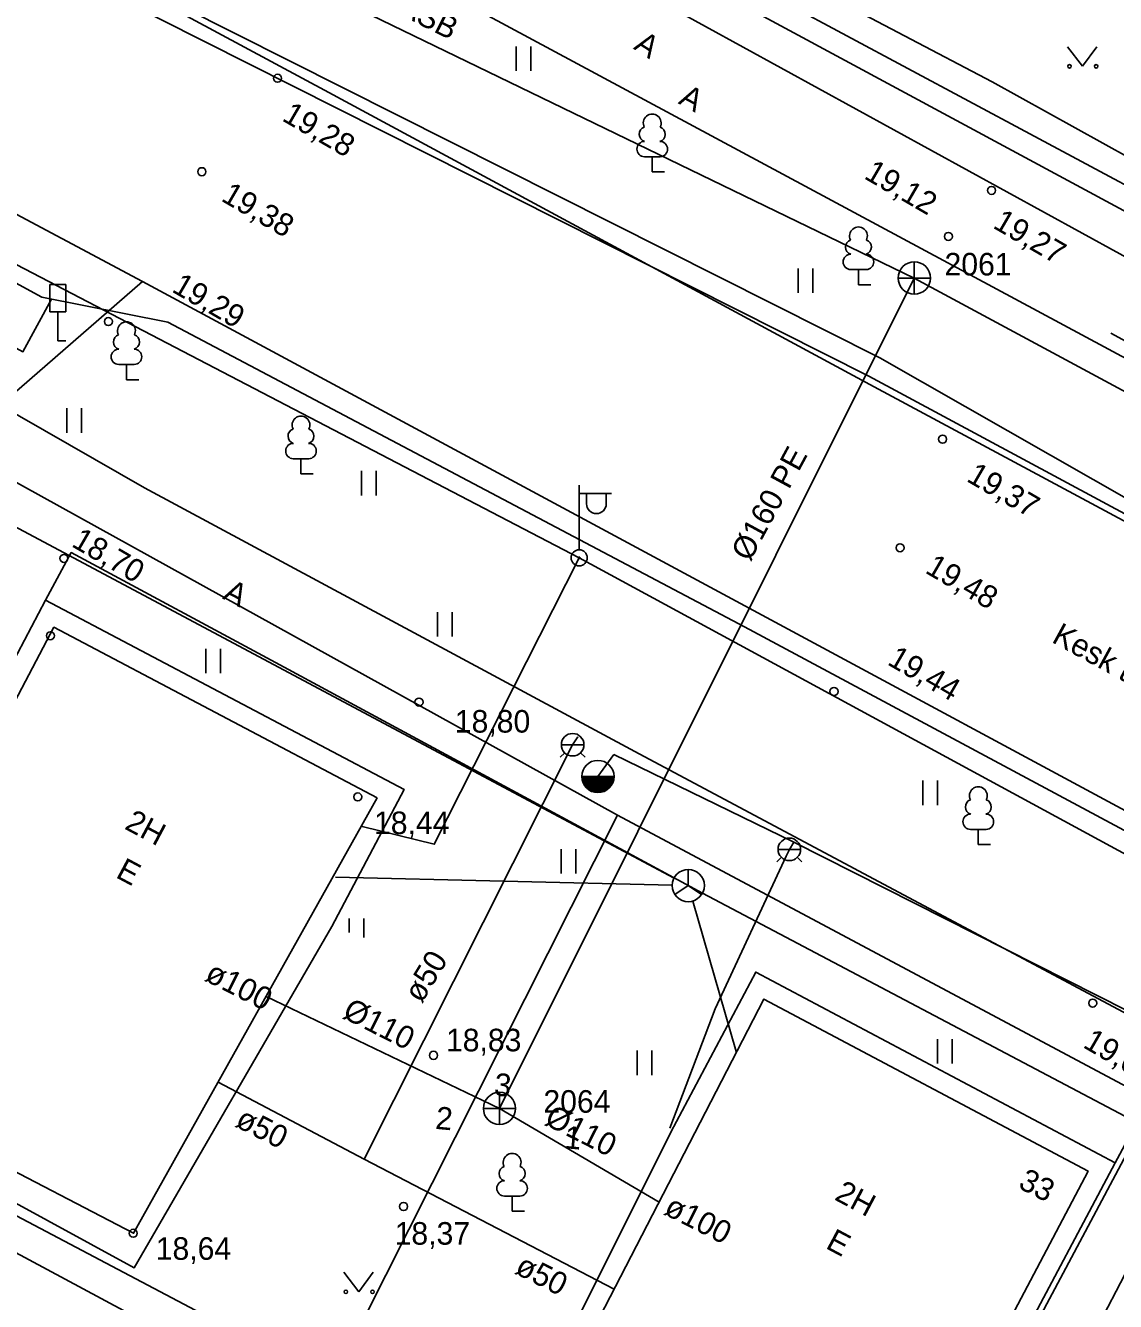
# Model space of a CAD drawing. Extents: x 713497 to 713863, y 6590062 to 6590327.
# Drawn here: x 713731.08 to 713764.91, y 6590147.5 to 6590187.1 of the extents above; entities that cross this region are included whole.
import ezdxf

# ---------------------------------------------------------------- set-up
doc = ezdxf.new("R2010")
doc.units = 0
for name, color, linetype in [('AED', 7, 'Continuous'), ('HALJASTUS', 7, 'Continuous'), ('HOONE', 7, 'Continuous'), ('HOONEDET', 7, 'Continuous'), ('KKAEV', 7, 'Continuous'), ('KORGUS', 7, 'Continuous'), ('KPKAABEL', 7, 'Continuous'), ('KTRASS', 7, 'Continuous'), ('LIIKLUS', 7, 'Continuous'), ('MPKAABEL', 7, 'Continuous'), ('POST', 7, 'Continuous'), ('PUU', 7, 'Continuous'), ('SIKAEV', 7, 'Continuous'), ('SITRASS', 7, 'Continuous'), ('TEE', 7, 'Continuous'), ('TORU NR', 7, 'Continuous'), ('TTRASS', 7, 'Continuous'), ('VKAEV', 7, 'Continuous'), ('VTRASS', 7, 'Continuous'), ('Слой 1', 7, 'Continuous')]:
    doc.layers.add(name, color=color, linetype=linetype)

msp = doc.modelspace()

# ---------------------------------------------------------------- linework, layer by layer
at = {"layer": 'AED'}
msp.add_lwpolyline([(713842.75, 6590140.44), (713835.11, 6590144.59), (713824.81, 6590150.12), (713803.9, 6590161.43), (713731.96, 6590199.96)], dxfattribs=at)
at = {"layer": 'HALJASTUS'}
for p, q in [((713746.303, 6590186.45), (713746.303, 6590185.688)), ((713746.759, 6590186.45), (713746.759, 6590185.688)), ((713763.417, 6590186.437), (713763.88, 6590185.83)), ((713763.88, 6590185.83), (713764.326, 6590186.437)), ((713755.058, 6590179.557), (713755.058, 6590178.796)), ((713755.513, 6590179.557), (713755.513, 6590178.796)), ((713732.357, 6590175.223), (713732.357, 6590174.462)), ((713732.812, 6590175.223), (713732.812, 6590174.462)), ((713741.503, 6590173.277), (713741.503, 6590172.516)), ((713741.958, 6590173.277), (713741.958, 6590172.516)), ((713743.869, 6590168.896), (713743.869, 6590168.135)), ((713744.324, 6590168.896), (713744.324, 6590168.135)), ((713736.671, 6590167.757), (713736.671, 6590166.996)), ((713737.126, 6590167.757), (713737.126, 6590166.996)), ((713758.93, 6590163.669), (713758.93, 6590162.908)), ((713759.385, 6590163.669), (713759.385, 6590162.908)), ((713747.705, 6590161.542), (713747.705, 6590160.781)), ((713748.16, 6590161.542), (713748.16, 6590160.781)), ((713741.126, 6590159.382), (713741.126, 6590158.949)), ((713741.581, 6590159.382), (713741.581, 6590158.793)), ((713759.379, 6590155.643), (713759.379, 6590154.882)), ((713759.834, 6590155.643), (713759.834, 6590154.882)), ((713750.059, 6590155.289), (713750.059, 6590154.528)), ((713750.514, 6590155.289), (713750.514, 6590154.528)), ((713740.957, 6590148.407), (713741.42, 6590147.8)), ((713741.42, 6590147.8), (713741.866, 6590148.407))]:
    msp.add_line(p, q, dxfattribs=at)
for points in [[(713841.26, 6590142.2), (713834.39, 6590145.82), (713823.52, 6590151.93), (713808.23, 6590160.2), (713806.22, 6590161.53), (713798.4, 6590165.35), (713781.9, 6590174.22), (713774.18, 6590178.32), (713771.41, 6590180.04), (713767.95, 6590181.54), (713761.08, 6590185.35), (713755.64, 6590188.21), (713751.36, 6590190.34), (713748.73, 6590191.96), (713741.58, 6590196.11), (713734, 6590200.4)], [(713732.19, 6590199.21), (713738.7, 6590195.69), (713747.61, 6590190.82), (713767.02, 6590180.35), (713771.65, 6590178.11), (713786.98, 6590169.69), (713793.79, 6590166.16), (713813.16, 6590155.69), (713817.55, 6590153.26), (713832.96, 6590144.79), (713835.16, 6590143.78), (713841.97, 6590140.16)]]:
    msp.add_lwpolyline(points, dxfattribs=at)
for centre in [(713763.479, 6590185.83), (713764.308, 6590185.83), (713741.019, 6590147.8), (713741.848, 6590147.8)]:
    msp.add_circle(centre, 0.055, dxfattribs=at)
at = {"layer": 'HOONE'}
for points in [[(713527.261, 6590284.603), (713571.838, 6590266.115), (713573.888, 6590266.247), (713614.395, 6590248.483), (713630.517, 6590241.151), (713667.174, 6590224.027), (713666.91, 6590213.67), (713710.13, 6590192.26), (713734.713, 6590179.152)], [(713734.713, 6590179.152), (713722.026, 6590168.127), (713722.157, 6590168.056), (713711.65, 6590159.35), (713701.26, 6590150.68), (713673.462, 6590127.187), (713672.85, 6590126.67), (713647.99, 6590122.51), (713633.578, 6590120.32)], [(713734.713, 6590179.152), (713785.66, 6590151.72), (713826.27, 6590130.08), (713863.358, 6590110.159)], [(713741.994, 6590163.127), (713731.958, 6590168.422), (713729.63, 6590164.008), (713729.64, 6590164.003), (713724.8, 6590154.63), (713734.43, 6590149.62), (713741.994, 6590163.127)], [(713746.75, 6590142.86), (713753.996, 6590156.884), (713764.054, 6590151.55), (713756.708, 6590137.629), (713746.75, 6590142.86)]]:
    msp.add_lwpolyline(points, dxfattribs=at)
at = {"layer": 'HOONEDET'}
for points in [[(713728.01, 6590162.47), (713729.085, 6590164.304), (713731.699, 6590169.26), (713742.832, 6590163.386), (713740.588, 6590159.134), (713734.45, 6590148.55), (713723.68, 6590154.42), (713727.19, 6590160.96)], [(713751.105, 6590152.755), (713753.739, 6590157.722), (713764.892, 6590151.807), (713761.864, 6590146.098), (713761.32, 6590146.37)], [(713751.105, 6590152.755), (713746.1, 6590142.73), (713746.77, 6590142.38), (713757.06, 6590137.04), (713760.44, 6590143.27), (713759.821, 6590143.53)]]:
    msp.add_lwpolyline(points, dxfattribs=at)
at = {"layer": 'KKAEV'}
for p, q in [((713758.663, 6590178.761), (713758.663, 6590179.761)), ((713758.163, 6590179.261), (713759.163, 6590179.261)), ((713745.787, 6590152.994), (713745.787, 6590153.994)), ((713745.287, 6590153.494), (713746.287, 6590153.494))]:
    msp.add_line(p, q, dxfattribs=at)
for centre in [(713758.663, 6590179.261), (713745.787, 6590153.494)]:
    msp.add_circle(centre, 0.5, dxfattribs=at)
at = {"layer": 'KORGUS'}
for centre in [(713738.9, 6590185.46), (713736.55, 6590182.56), (713761.06, 6590181.98), (713759.72, 6590180.55), (713733.65, 6590177.91), (713759.54, 6590174.26), (713732.27, 6590170.56), (713758.22, 6590170.89), (713731.85, 6590168.16), (713756.17, 6590166.43), (713743.29, 6590166.1), (713741.39, 6590163.16), (713764.2, 6590156.76), (713743.74, 6590155.14), (713742.81, 6590150.45), (713734.42, 6590149.62)]:
    msp.add_circle(centre, 0.125, dxfattribs=at)
at = {"layer": 'KPKAABEL'}
msp.add_lwpolyline([(713529.988, 6590287.362), (713528.13, 6590283.39), (713562.908, 6590269.342), (713609.57, 6590248.393), (713642.834, 6590233.164), (713665.543, 6590222.669), (713703.801, 6590203.145), (713710.007, 6590200.019), (713735.256, 6590187.298), (713757.247, 6590176.218), (713786.95, 6590160.25), (713778.485, 6590144.103)], dxfattribs=at)
at = {"layer": 'KTRASS'}
for points in [[(713731.553, 6590192.391), (713758.663, 6590179.261)], [(713745.787, 6590153.494), (713758.663, 6590179.261)], [(713758.663, 6590179.261), (713786.266, 6590164.388)], [(713738.543, 6590156.965), (713745.787, 6590153.494)], [(713745.787, 6590153.494), (713750.741, 6590150.585)]]:
    msp.add_lwpolyline(points, dxfattribs=at)
at = {"layer": 'LIIKLUS'}
for points in [[(713731.83, 6590179.062), (713731.83, 6590178.212)], [(713732.33, 6590179.062), (713731.83, 6590179.062)], [(713732.33, 6590179.062), (713732.33, 6590178.212)], [(713732.33, 6590178.212), (713731.83, 6590178.212)], [(713732.08, 6590178.212), (713732.08, 6590177.312)], [(713732.33, 6590177.312), (713732.08, 6590177.312)]]:
    msp.add_lwpolyline(points, dxfattribs=at)
at = {"layer": 'MPKAABEL'}
for points in [[(713748.262, 6590170.579), (713722.68, 6590183.9), (713695.222, 6590198.157), (713673.55, 6590208.866)], [(713831.772, 6590125.699), (713828.625, 6590127.375), (713802.947, 6590141.184), (713775.431, 6590155.836), (713748.262, 6590170.579), (713743.764, 6590161.693), (713741.527, 6590162.242)], [(713753.52, 6590136.81), (713724.9, 6590152.17)]]:
    msp.add_lwpolyline(points, dxfattribs=at)
at = {"layer": 'POST'}
for p, q in [((713748.262, 6590170.829), (713748.262, 6590172.829)), ((713748.262, 6590172.579), (713749.262, 6590172.579)), ((713748.489, 6590172.258), (713748.489, 6590172.579)), ((713749.101, 6590172.258), (713749.101, 6590172.579))]:
    msp.add_line(p, q, dxfattribs=at)
for radius in [0.25, 0.0234]:
    msp.add_circle((713748.262, 6590170.579), radius, dxfattribs=at)
msp.add_arc((713748.795, 6590172.258), 0.306, 180, 0, dxfattribs=at)
at = {"layer": 'PUU'}
for p, q in [((713750.769, 6590183.026), (713750.289, 6590183.026)), ((713750.529, 6590182.551), (713750.529, 6590183.026)), ((713750.909, 6590182.551), (713750.529, 6590182.551)), ((713757.168, 6590179.522), (713756.688, 6590179.522)), ((713756.928, 6590179.047), (713756.928, 6590179.522)), ((713757.308, 6590179.047), (713756.928, 6590179.047)), ((713734.45, 6590176.579), (713733.97, 6590176.579)), ((713734.21, 6590176.104), (713734.21, 6590176.579)), ((713734.59, 6590176.104), (713734.21, 6590176.104)), ((713739.867, 6590173.655), (713739.387, 6590173.655)), ((713739.627, 6590173.18), (713739.627, 6590173.655)), ((713740.007, 6590173.18), (713739.627, 6590173.18)), ((713760.889, 6590162.153), (713760.409, 6590162.153)), ((713760.649, 6590161.678), (713760.649, 6590162.153)), ((713761.029, 6590161.678), (713760.649, 6590161.678)), ((713746.42, 6590150.775), (713745.94, 6590150.775)), ((713746.18, 6590150.3), (713746.18, 6590150.775)), ((713746.56, 6590150.3), (713746.18, 6590150.3))]:
    msp.add_line(p, q, dxfattribs=at)
for centre, radius, start, end in [((713750.529, 6590184.071), 0.277, 332.5799, 207.4201), ((713750.359, 6590183.723), 0.233, 109.0217, 253.1415), ((713750.699, 6590183.723), 0.233, 286.8508, 70.9859), ((713750.292, 6590183.263), 0.238, 90.0016, 269.3953), ((713750.767, 6590183.263), 0.238, 270.6047, 89.9984), ((713756.928, 6590180.567), 0.277, 332.5799, 207.4201), ((713756.758, 6590180.22), 0.233, 109.0217, 253.1415), ((713757.098, 6590180.22), 0.233, 286.8508, 70.9859), ((713756.691, 6590179.76), 0.238, 90.0016, 269.3953), ((713757.166, 6590179.76), 0.238, 270.6047, 89.9984), ((713734.21, 6590177.624), 0.277, 332.5799, 207.4201), ((713734.04, 6590177.277), 0.233, 109.0217, 253.1415), ((713734.38, 6590177.277), 0.233, 286.8508, 70.9859), ((713733.972, 6590176.817), 0.238, 90.0016, 269.3953), ((713734.447, 6590176.817), 0.238, 270.6047, 89.9984), ((713739.627, 6590174.7), 0.277, 332.5799, 207.4201), ((713739.457, 6590174.353), 0.233, 109.0217, 253.1415), ((713739.797, 6590174.353), 0.233, 286.8508, 70.9859), ((713739.39, 6590173.893), 0.238, 90.0016, 269.3953), ((713739.865, 6590173.893), 0.238, 270.6047, 89.9984), ((713760.649, 6590163.198), 0.277, 332.5799, 207.4201), ((713760.479, 6590162.85), 0.233, 109.0217, 253.1415), ((713760.819, 6590162.85), 0.233, 286.8508, 70.9859), ((713760.411, 6590162.39), 0.238, 90.0016, 269.3953), ((713760.886, 6590162.39), 0.238, 270.6047, 89.9984), ((713746.18, 6590151.82), 0.277, 332.5799, 207.4201), ((713746.01, 6590151.473), 0.233, 109.0217, 253.1415), ((713746.35, 6590151.473), 0.233, 286.8508, 70.9859), ((713745.943, 6590151.012), 0.238, 90.0016, 269.3953), ((713746.417, 6590151.012), 0.238, 270.6047, 89.9984)]:
    msp.add_arc(centre, radius, start, end, dxfattribs=at)
at = {"layer": 'SIKAEV'}
for p, q in [((713751.647, 6590160.908), (713751.647, 6590160.408)), ((713751.647, 6590160.408), (713751.232, 6590160.133)), ((713751.647, 6590160.408), (713752.062, 6590160.133))]:
    msp.add_line(p, q, dxfattribs=at)
msp.add_circle((713751.647, 6590160.408), 0.5, dxfattribs=at)
at = {"layer": 'SITRASS'}
for points in [[(713761.318, 6590146.366), (713762.03, 6590146.03), (713762.599, 6590147.099), (713773.56, 6590167.68), (713757.589, 6590176.783), (713720.92, 6590195.235), (713722.942, 6590199.176), (713727.49, 6590208.04), (713727.52, 6590208.2), (713727.47, 6590208.33), (713725.65, 6590209.17)], [(713751.206, 6590160.643), (713708.483, 6590183.418)], [(713740.7, 6590160.674), (713751.147, 6590160.42)], [(713751.786, 6590159.927), (713753.133, 6590155.256)], [(713753.04, 6590138.53), (713752.18, 6590138.82), (713749.91, 6590140.08), (713728.55, 6590151.34), (713723.06, 6590154.35)]]:
    msp.add_lwpolyline(points, dxfattribs=at)
at = {"layer": 'TEE'}
for points in [[(713731.142, 6590198.62), (713786.08, 6590168.47), (713841.45, 6590138.66), (713842.3, 6590139.86), (713843.54, 6590141.68), (713844.35, 6590143.09), (713844.47, 6590143.68), (713844.53, 6590144.74), (713844.05, 6590146.1)], [(713729.503, 6590195.962), (713814.96, 6590150.045), (713845.029, 6590133.836), (713845.889, 6590131.902), (713844.472, 6590129.05), (713816.858, 6590143.891), (713797.519, 6590154.285), (713778.342, 6590164.655), (713757.415, 6590175.881), (713740.491, 6590185.02), (713731.812, 6590189.692)], [(713828.341, 6590128.138), (713812.872, 6590136.509), (713793.453, 6590146.972), (713774.088, 6590157.345), (713753.397, 6590168.434), (713735.495, 6590177.892), (713731.587, 6590178.663), (713718.885, 6590185.577)], [(713714.408, 6590183.916), (713728.553, 6590176.306), (713734.767, 6590172.751), (713749.989, 6590164.567), (713777.063, 6590150.129), (713827.431, 6590123.235), (713830.119, 6590122.487)], [(713731.886, 6590178.604), (713730.998, 6590176.973), (713726.711, 6590179.308)], [(713764.892, 6590151.807), (713765.573, 6590153.058), (713752.09, 6590160.174), (713739.105, 6590167.184), (713732.495, 6590170.739), (713731.699, 6590169.26)], [(713840.64, 6590113.44), (713767.635, 6590151.97), (713765.451, 6590148.839), (713764.143, 6590146.308), (713762.11, 6590142.3), (713760.42, 6590143.28)]]:
    msp.add_lwpolyline(points, dxfattribs=at)
at = {"layer": 'TTRASS'}
msp.add_lwpolyline([(713764.762, 6590177.546), (713819.5, 6590147.74), (713838.59, 6590137.39), (713838.728, 6590137.664)], dxfattribs=at)
at = {"layer": 'VKAEV'}
for p, q in [((713747.708, 6590164.779), (713748.408, 6590164.779)), ((713747.811, 6590164.532), (713747.671, 6590164.392)), ((713748.305, 6590164.532), (713748.445, 6590164.392)), ((713748.342, 6590163.793), (713749.342, 6590163.793)), ((713754.434, 6590161.532), (713755.134, 6590161.532)), ((713754.537, 6590161.285), (713754.397, 6590161.145)), ((713755.031, 6590161.285), (713755.171, 6590161.145))]:
    msp.add_line(p, q, dxfattribs=at)
for centre, radius in [((713748.058, 6590164.779), 0.35), ((713748.842, 6590163.793), 0.5), ((713754.784, 6590161.532), 0.35)]:
    msp.add_circle(centre, radius, dxfattribs=at)
for radius in [0.483, 0.468, 0.45, 0.435, 0.418, 0.403, 0.386, 0.371, 0.354, 0.339, 0.321, 0.306, 0.289, 0.274, 0.257, 0.242, 0.224, 0.209, 0.192, 0.177, 0.16, 0.145, 0.127, 0.112, 0.0951, 0.0801, 0.0628, 0.0478, 0.0328, 0.0178]:
    msp.add_arc((713748.842, 6590163.793), radius, 180, 0, dxfattribs=at)
at = {"layer": 'VTRASS'}
for p, q in [((713748.215, 6590165.02), (713748.058, 6590164.779)), ((713749.339, 6590164.472), (713748.842, 6590163.793))]:
    msp.add_line(p, q, dxfattribs=at)
for points in [[(713748.058, 6590164.779), (713741.59, 6590151.92)], [(713863.358, 6590105.24), (713853.675, 6590110.345), (713840.649, 6590117.222), (713835.698, 6590119.976), (713821.055, 6590128.059), (713815.868, 6590130.724), (713800.871, 6590138.437), (713785.173, 6590146.474), (713766.203, 6590156.055), (713754.925, 6590161.75), (713749.339, 6590164.472)], [(713754.784, 6590161.532), (713754.688, 6590161.32), (713752.48, 6590156.581), (713751.074, 6590152.882)], [(713754.925, 6590161.75), (713754.784, 6590161.532)], [(713737.058, 6590154.312), (713741.59, 6590151.92)], [(713749.345, 6590147.882), (713741.59, 6590151.92)]]:
    msp.add_lwpolyline(points, dxfattribs=at)
at = {"layer": 'Слой 1'}
for points in [[(713749.45, 6590162.59), (713737.22, 6590138.32), (713711.06, 6590152.57), (713722.66, 6590177.41)], [(713749.45, 6590162.59), (713773.95, 6590149.53), (713761.63, 6590125.2), (713737.22, 6590138.32)]]:
    msp.add_lwpolyline(points, close=True, dxfattribs=at)

# ---------------------------------------------------------------- texts
at = {"layer": 'HOONE'}
for s, rotation, p in [('2H', 331.9913, (713734.121, 6590162.183)), ('E', 331.9913, (713733.846, 6590160.677)), ('33', 332.9963, (713761.852, 6590151.041)), ('2H', 331.9913, (713756.155, 6590150.675)), ('E', 331.9913, (713755.879, 6590149.17))]:
    msp.add_text(s, height=0.7, rotation=rotation, dxfattribs=at).set_placement(p)
at = {"layer": 'KORGUS'}
for s, p in [('19,28', (713739.006, 6590184.163)), ('19,12', (713757.071, 6590182.367)), ('19,38', (713737.116, 6590181.673)), ('19,27', (713761.07, 6590180.834)), ('19,29', (713735.586, 6590178.853)), ('19,37', (713760.25, 6590172.974)), ('18,70', (713732.473, 6590170.951)), ('19,48', (713758.965, 6590170.131)), ('19,44', (713757.794, 6590167.284)), ('19,04', (713763.864, 6590155.406))]:
    msp.add_text(s, height=0.7, rotation=329.8372, dxfattribs=at).set_placement(p)
for s, p in [('18,80', (713744.401, 6590165.155)), ('18,44', (713741.893, 6590162.005)), ('18,83', (713744.126, 6590155.265)), ('18,37', (713742.533, 6590149.265)), ('18,64', (713735.118, 6590148.795))]:
    msp.add_text(s, height=0.7, dxfattribs=at).set_placement(p)
at = {"layer": 'KTRASS'}
for s, rotation, p in [('%%c200 ASB', 333.0948, (713740.326, 6590188.635)), ('%%c160 PE', 61.5632, (713753.557, 6590170.433)), ('%%c110', 333.0948, (713740.878, 6590156.325)), ('%%c110', 333.0948, (713747.146, 6590153.014))]:
    msp.add_text(s, height=0.7, rotation=rotation, dxfattribs=at).set_placement(p)
at = {"layer": 'SIKAEV'}
for s, p in [('2061', (713759.6, 6590179.34)), ('2064', (713747.15, 6590153.36))]:
    msp.add_text(s, height=0.7, dxfattribs=at).set_placement(p)
at = {"layer": 'TEE'}
for s, rotation, p in [('A', 327.1011, (713749.922, 6590186.383)), ('A', 331.6047, (713751.313, 6590184.687)), ('A', 332.5234, (713737.17, 6590169.322)), ('Kesk tn', 331.3814, (713762.895, 6590167.976))]:
    msp.add_text(s, height=0.7, rotation=rotation, dxfattribs=at).set_placement(p)
at = {"layer": 'TORU NR'}
for s, rotation, p in [('ø50', 58.7707, (713743.371, 6590156.729)), ('ø100', 332.9695, (713736.602, 6590157.479)), ('3', 354.7103, (713745.601, 6590153.9)), ('ø50', 332.9695, (713737.547, 6590152.952)), ('2', 354.7103, (713743.781, 6590152.86)), ('1', 354.7103, (713747.781, 6590152.26)), ('ø100', 332.9695, (713750.852, 6590150.229)), ('ø50', 332.9695, (713746.227, 6590148.392))]:
    msp.add_text(s, height=0.7, rotation=rotation, dxfattribs=at).set_placement(p)

doc.saveas('drawing.dxf')
